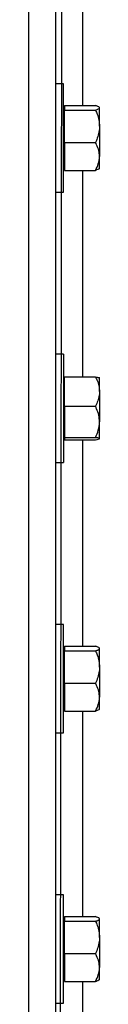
# Model space of a CAD drawing. Header units: inches. Extents: x 170 to 284, y 215 to 248.
# Tile 750 of 1056: x 231.4014 to 231.4463, y 223.1453 to 223.7688. Entities that reach past the tile are written whole.
import ezdxf

# ---------------------------------------------------------------- set-up
doc = ezdxf.new("R2010")
doc.units = ezdxf.units.IN
doc.header["$LTSCALE"] = 0.25
doc.header["$MEASUREMENT"] = 0
doc.layers.add('RH TOP OF HOOD', color=7, linetype='Continuous')

msp = doc.modelspace()

# ---------------------------------------------------------------- linework, layer by layer
at = {"layer": 'RH TOP OF HOOD'}
for p, q in [((231.4185, 220.1328), (231.42309, 224.39343)), ((231.40138, 224.34448), (231.40138, 220.1328)), ((231.4185, 224.34876), (231.4185, 220.1328)), ((231.43562, 223.84455), (231.43562, 223.71444)), ((231.42357, 223.72813), (231.4185, 223.72813)), ((231.42357, 223.69389), (231.42357, 223.72813)), ((231.42412, 223.71315), (231.42357, 223.71315)), ((231.42412, 223.71444), (231.42412, 223.71299)), ((231.42412, 223.71444), (231.44377, 223.71444)), ((231.42412, 223.71299), (231.42412, 223.71154)), ((231.42412, 223.70127), (231.42412, 223.71154)), ((231.42412, 223.71154), (231.44377, 223.71154)), ((231.44634, 223.71315), (231.44615, 223.71338)), ((231.44634, 223.71299), (231.44634, 223.71315)), ((231.44634, 223.70127), (231.44634, 223.71299)), ((231.42412, 223.691), (231.42412, 223.70127)), ((231.44634, 223.70127), (231.44634, 223.68217)), ((231.42357, 223.65965), (231.42357, 223.69389)), ((231.42412, 223.691), (231.42412, 223.68217)), ((231.42412, 223.691), (231.44377, 223.691)), ((231.42412, 223.68217), (231.42412, 223.67335)), ((231.44634, 223.67463), (231.44634, 223.68217)), ((231.42357, 223.67463), (231.42412, 223.67463)), ((231.42412, 223.67335), (231.44377, 223.67335)), ((231.43562, 223.67335), (231.43562, 223.54259)), ((231.44615, 223.67441), (231.44634, 223.67463)), ((231.4185, 223.65965), (231.42357, 223.65965)), ((231.42357, 223.55693), (231.4185, 223.55693)), ((231.42357, 223.55693), (231.42357, 223.48845)), ((231.42412, 223.54195), (231.42357, 223.54195)), ((231.42412, 223.53332), (231.42412, 223.54259)), ((231.42412, 223.54259), (231.44377, 223.54259)), ((231.44634, 223.53332), (231.44634, 223.54191)), ((231.42412, 223.52405), (231.42412, 223.53332)), ((231.44634, 223.53332), (231.44634, 223.5141)), ((231.42412, 223.52405), (231.42412, 223.5141)), ((231.42412, 223.52405), (231.44377, 223.52405)), ((231.42412, 223.5141), (231.42412, 223.50414)), ((231.44634, 223.50346), (231.44634, 223.5141)), ((231.42357, 223.50343), (231.42412, 223.50343)), ((231.42412, 223.50414), (231.44377, 223.50414)), ((231.42412, 223.50414), (231.42412, 223.50346)), ((231.42412, 223.50346), (231.42412, 223.50278)), ((231.42412, 223.50278), (231.44377, 223.50278)), ((231.43562, 223.50278), (231.43562, 223.37202)), ((231.4185, 223.48845), (231.42357, 223.48845)), ((231.42357, 223.38572), (231.4185, 223.38572)), ((231.42357, 223.35148), (231.42357, 223.38572)), ((231.42412, 223.37202), (231.42412, 223.37058)), ((231.42412, 223.37202), (231.44377, 223.37202)), ((231.42412, 223.37074), (231.42357, 223.37074)), ((231.42412, 223.37058), (231.42412, 223.36913)), ((231.42412, 223.35886), (231.42412, 223.36913)), ((231.42412, 223.36913), (231.44377, 223.36913)), ((231.44634, 223.37074), (231.44615, 223.37096)), ((231.44634, 223.37058), (231.44634, 223.37074)), ((231.44634, 223.35886), (231.44634, 223.37058)), ((231.42412, 223.34859), (231.42412, 223.35886)), ((231.44634, 223.35886), (231.44634, 223.33976)), ((231.42357, 223.31724), (231.42357, 223.35148)), ((231.42412, 223.34859), (231.42412, 223.33976)), ((231.42412, 223.34859), (231.44377, 223.34859)), ((231.42412, 223.33976), (231.42412, 223.33094)), ((231.44634, 223.33222), (231.44634, 223.33976)), ((231.42357, 223.33222), (231.42412, 223.33222)), ((231.42412, 223.33094), (231.44377, 223.33094)), ((231.43562, 223.33094), (231.43562, 223.20082)), ((231.44615, 223.332), (231.44634, 223.33222)), ((231.4185, 223.31724), (231.42357, 223.31724)), ((231.42357, 223.21452), (231.4185, 223.21452)), ((231.42357, 223.18027), (231.42357, 223.21452)), ((231.42412, 223.19953), (231.42357, 223.19953)), ((231.42412, 223.20082), (231.42412, 223.19937)), ((231.42412, 223.20082), (231.44377, 223.20082)), ((231.42412, 223.19937), (231.42412, 223.19792)), ((231.42412, 223.18765), (231.42412, 223.19792)), ((231.42412, 223.19792), (231.44377, 223.19792)), ((231.44634, 223.19953), (231.44615, 223.19976)), ((231.44634, 223.19937), (231.44634, 223.19953)), ((231.44634, 223.18765), (231.44634, 223.19937)), ((231.42412, 223.17738), (231.42412, 223.18765)), ((231.44634, 223.18765), (231.44634, 223.16855)), ((231.42357, 223.14603), (231.42357, 223.18027)), ((231.42412, 223.17738), (231.42412, 223.16855)), ((231.42412, 223.17738), (231.44377, 223.17738)), ((231.42412, 223.16855), (231.42412, 223.15973)), ((231.44634, 223.16101), (231.44634, 223.16855)), ((231.42357, 223.16101), (231.42412, 223.16101)), ((231.42412, 223.15973), (231.44377, 223.15973)), ((231.43562, 223.15973), (231.43562, 223.02961)), ((231.44615, 223.16079), (231.44634, 223.16101)), ((231.4185, 223.14603), (231.42357, 223.14603))]:
    msp.add_line(p, q, dxfattribs=at)
for points, knots in [([(231.44634, 223.71299), (231.44624, 223.71319), (231.44604, 223.7136), (231.44489, 223.71408), (231.44402, 223.71436), (231.44377, 223.71444)], [0, 0, 0, 0, 0.406291, 0.827266, 1, 1, 1, 1]), ([(231.44377, 223.71154), (231.44445, 223.71177), (231.44582, 223.71223), (231.44633, 223.71273), (231.44634, 223.71298), (231.44634, 223.71299)], [0, 0, 0, 0, 0.484341, 0.986328, 1, 1, 1, 1]), ([(231.44377, 223.71154), (231.44415, 223.71067), (231.44506, 223.70862), (231.4461, 223.70519), (231.44626, 223.70259), (231.44634, 223.70127)], [0, 0, 0, 0, 0.26546, 0.628076, 1, 1, 1, 1]), ([(231.44634, 223.70127), (231.44634, 223.70104), (231.44632, 223.6995), (231.4459, 223.69662), (231.44487, 223.69345), (231.44404, 223.6916), (231.44377, 223.691)], [0, 0, 0, 0, 0.066532, 0.435283, 0.814551, 1, 1, 1, 1]), ([(231.44634, 223.68217), (231.44624, 223.68341), (231.44604, 223.68592), (231.44489, 223.68885), (231.44402, 223.69051), (231.44377, 223.691)], [0, 0, 0, 0, 0.406291, 0.827266, 1, 1, 1, 1]), ([(231.44377, 223.67335), (231.44445, 223.67472), (231.44582, 223.67752), (231.44633, 223.68057), (231.44634, 223.68213), (231.44634, 223.68217)], [0, 0, 0, 0, 0.484341, 0.986328, 1, 1, 1, 1]), ([(231.44608, 223.67447), (231.44603, 223.67437), (231.44585, 223.67407), (231.44488, 223.6737), (231.44402, 223.67343), (231.44377, 223.67335)], [0, 0, 0, 0, 0.237471, 0.77815, 1, 1, 1, 1]), ([(231.44377, 223.54259), (231.44415, 223.54181), (231.44506, 223.53995), (231.4461, 223.53686), (231.44626, 223.53451), (231.44634, 223.53332)], [0, 0, 0, 0, 0.26546, 0.628076, 1, 1, 1, 1]), ([(231.44377, 223.54259), (231.44445, 223.54249), (231.44582, 223.54227), (231.44633, 223.54204), (231.44634, 223.54191), (231.44634, 223.54191)], [0, 0, 0, 0, 0.484341, 0.986328, 1, 1, 1, 1]), ([(231.44634, 223.53332), (231.44634, 223.53311), (231.44632, 223.53172), (231.4459, 223.52913), (231.44487, 223.52626), (231.44404, 223.5246), (231.44377, 223.52405)], [0, 0, 0, 0, 0.066532, 0.435283, 0.814551, 1, 1, 1, 1]), ([(231.44634, 223.5141), (231.44624, 223.51549), (231.44604, 223.51833), (231.44489, 223.52163), (231.44402, 223.52351), (231.44377, 223.52405)], [0, 0, 0, 0, 0.406291, 0.827266, 1, 1, 1, 1]), ([(231.44377, 223.50414), (231.44445, 223.50569), (231.44582, 223.50884), (231.44633, 223.51229), (231.44634, 223.51405), (231.44634, 223.5141)], [0, 0, 0, 0, 0.484341, 0.986328, 1, 1, 1, 1]), ([(231.44634, 223.50346), (231.44624, 223.50356), (231.44604, 223.50375), (231.44489, 223.50398), (231.44402, 223.50411), (231.44377, 223.50414)], [0, 0, 0, 0, 0.4062906, 0.8272664, 1, 1, 1, 1]), ([(231.44377, 223.50278), (231.44445, 223.50289), (231.44582, 223.5031), (231.44633, 223.50334), (231.44634, 223.50346), (231.44634, 223.50346)], [0, 0, 0, 0, 0.484341, 0.986328, 1, 1, 1, 1]), ([(231.44634, 223.37058), (231.44624, 223.37078), (231.44604, 223.37119), (231.44489, 223.37167), (231.44402, 223.37194), (231.44377, 223.37202)], [0, 0, 0, 0, 0.406291, 0.827266, 1, 1, 1, 1]), ([(231.44377, 223.36913), (231.44445, 223.36936), (231.44582, 223.36981), (231.44633, 223.37031), (231.44634, 223.37057), (231.44634, 223.37058)], [0, 0, 0, 0, 0.484341, 0.986328, 1, 1, 1, 1]), ([(231.44377, 223.36913), (231.44415, 223.36826), (231.44506, 223.3662), (231.4461, 223.36277), (231.44626, 223.36017), (231.44634, 223.35886)], [0, 0, 0, 0, 0.26546, 0.628076, 1, 1, 1, 1]), ([(231.44634, 223.35886), (231.44634, 223.35862), (231.44632, 223.35708), (231.4459, 223.35421), (231.44487, 223.35104), (231.44404, 223.34919), (231.44377, 223.34859)], [0, 0, 0, 0, 0.066532, 0.435283, 0.814551, 1, 1, 1, 1]), ([(231.44634, 223.33976), (231.44624, 223.341), (231.44604, 223.34351), (231.44489, 223.34644), (231.44402, 223.3481), (231.44377, 223.34859)], [0, 0, 0, 0, 0.406291, 0.827266, 1, 1, 1, 1]), ([(231.44377, 223.33094), (231.44445, 223.33231), (231.44582, 223.3351), (231.44633, 223.33815), (231.44634, 223.33972), (231.44634, 223.33976)], [0, 0, 0, 0, 0.484341, 0.986328, 1, 1, 1, 1]), ([(231.44608, 223.33205), (231.44603, 223.33196), (231.44585, 223.33166), (231.44488, 223.33129), (231.44402, 223.33102), (231.44377, 223.33094)], [0, 0, 0, 0, 0.237471, 0.77815, 1, 1, 1, 1]), ([(231.44634, 223.19937), (231.44624, 223.19957), (231.44604, 223.19999), (231.44489, 223.20047), (231.44402, 223.20074), (231.44377, 223.20082)], [0, 0, 0, 0, 0.406291, 0.827266, 1, 1, 1, 1]), ([(231.44377, 223.19792), (231.44445, 223.19815), (231.44582, 223.19861), (231.44633, 223.19911), (231.44634, 223.19936), (231.44634, 223.19937)], [0, 0, 0, 0, 0.484341, 0.986328, 1, 1, 1, 1]), ([(231.44377, 223.19792), (231.44415, 223.19705), (231.44506, 223.195), (231.4461, 223.19157), (231.44626, 223.18897), (231.44634, 223.18765)], [0, 0, 0, 0, 0.26546, 0.628076, 1, 1, 1, 1]), ([(231.44634, 223.18765), (231.44634, 223.18742), (231.44632, 223.18588), (231.4459, 223.183), (231.44487, 223.17983), (231.44404, 223.17799), (231.44377, 223.17738)], [0, 0, 0, 0, 0.066532, 0.435283, 0.814551, 1, 1, 1, 1]), ([(231.44634, 223.16855), (231.44624, 223.16979), (231.44604, 223.17231), (231.44489, 223.17523), (231.44402, 223.1769), (231.44377, 223.17738)], [0, 0, 0, 0, 0.406291, 0.827266, 1, 1, 1, 1]), ([(231.44377, 223.15973), (231.44445, 223.1611), (231.44582, 223.1639), (231.44633, 223.16695), (231.44634, 223.16851), (231.44634, 223.16855)], [0, 0, 0, 0, 0.484341, 0.986328, 1, 1, 1, 1]), ([(231.44608, 223.16085), (231.44603, 223.16076), (231.44585, 223.16045), (231.44488, 223.16008), (231.44402, 223.15981), (231.44377, 223.15973)], [0, 0, 0, 0, 0.237471, 0.77815, 1, 1, 1, 1])]:
    msp.add_open_spline(points, degree=3, knots=knots, dxfattribs=at)

doc.saveas('drawing.dxf')
